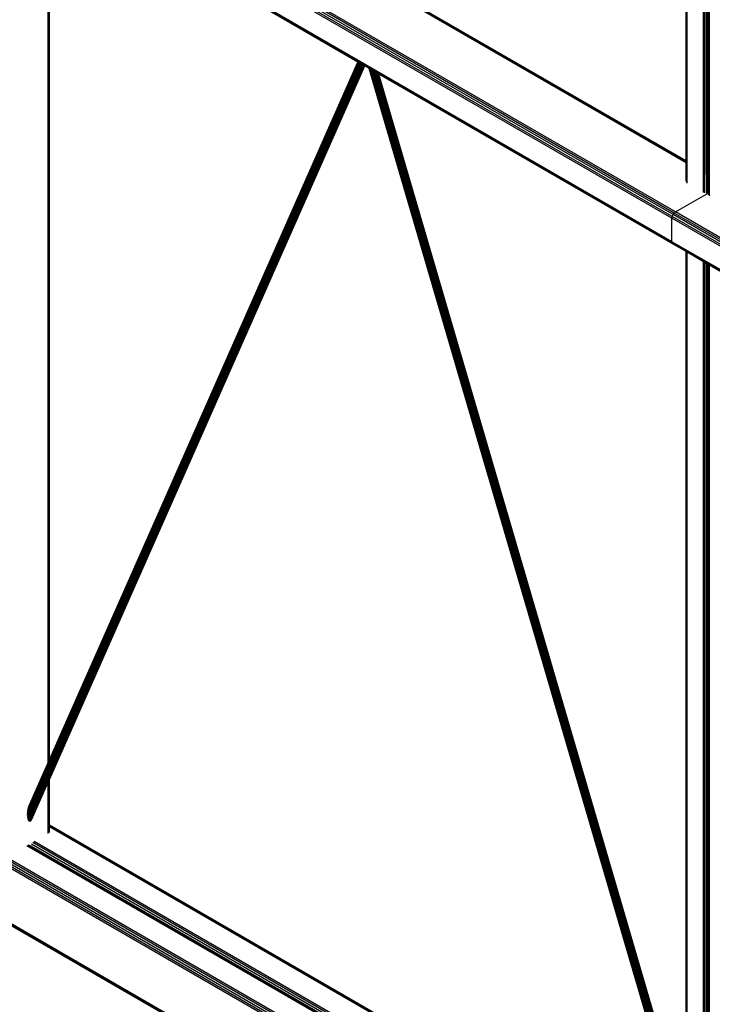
# Model space of a CAD drawing. Header units: millimetres. Extents: x 10 to 1250, y -62 to 528.
# Tile 533 of 656: x 601.15 to 602.22, y 506.07 to 507.58. Entities that reach past the tile are written whole.
import ezdxf

# ---------------------------------------------------------------- set-up
doc = ezdxf.new("R2010")
doc.units = ezdxf.units.MM
doc.header["$LTSCALE"] = 0.05

msp = doc.modelspace()

# ---------------------------------------------------------------- linework, layer by layer
at = {"color": 8}
for p, q in [((602.2081, 507.3462), (602.2081, 508.6972)), ((602.2094, 507.3455), (602.2094, 508.7)), ((602.2104, 507.3449), (602.2104, 508.7023)), ((602.2106, 507.3448), (602.2106, 508.7027)), ((602.2108, 507.3446), (602.2108, 508.7032)), ((602.2113, 507.3444), (602.2113, 508.7043)), ((602.2127, 507.3436), (602.2127, 508.7074)), ((602.2036, 507.3488), (602.2036, 508.687)), ((602.2057, 507.3476), (602.2057, 508.6917)), ((602.1769, 507.3642), (602.1769, 508.6265)), ((602.1773, 507.364), (602.1773, 508.6275)), ((602.1787, 507.3632), (602.1787, 508.6307)), ((605.3218, 503.8693), (597.9557, 508.1221)), ((605.3218, 503.8729), (597.9576, 508.1246)), ((605.3218, 503.8759), (597.9597, 508.1264)), ((605.3218, 503.8627), (597.9541, 508.1165)), ((605.3218, 503.8657), (597.9545, 508.1193)), ((605.3218, 503.7779), (597.9541, 508.0317)), ((605.3218, 503.7759), (597.9545, 508.0294)), ((602.1769, 507.3615), (601.1634, 507.9466)), ((602.1551, 507.2761), (601.0503, 507.9139)), ((602.1555, 507.2788), (601.0508, 507.9167)), ((602.1568, 507.2817), (601.052, 507.9195)), ((602.1586, 507.2842), (601.0538, 507.922)), ((602.1608, 507.2859), (601.056, 507.9238)), ((602.1551, 507.2402), (601.0503, 507.8781)), ((602.1555, 507.238), (601.0508, 507.8758)), ((601.1964, 506.4397), (601.1964, 507.791)), ((601.1978, 506.4429), (601.1978, 507.7902)), ((601.1983, 506.4439), (601.1983, 507.7899)), ((601.6726, 507.5161), (601.1983, 507.7899)), ((602.1769, 507.3635), (601.7273, 507.6231)), ((602.1769, 507.3642), (601.7321, 507.621)), ((601.1649, 506.3624), (601.6747, 507.5149)), ((601.1649, 506.3607), (601.6753, 507.5145)), ((601.1649, 506.3591), (601.6759, 507.5142)), ((601.165, 506.364), (601.6742, 507.5151)), ((601.165, 506.3576), (601.6765, 507.5138)), ((601.1652, 506.3657), (601.6738, 507.5154)), ((601.1652, 506.3561), (601.6771, 507.5135)), ((601.1654, 506.3673), (601.6734, 507.5156)), ((601.1654, 506.3548), (601.6778, 507.5131)), ((601.1657, 506.3688), (601.6731, 507.5158)), ((601.1657, 506.3536), (601.6784, 507.5127)), ((601.166, 506.3703), (601.6728, 507.5159)), ((601.166, 506.3525), (601.6791, 507.5123)), ((601.1664, 506.3716), (601.6727, 507.516)), ((601.1664, 506.3516), (601.6797, 507.512)), ((601.1669, 506.3509), (601.6803, 507.5116)), ((601.1673, 506.3504), (601.6809, 507.5113)), ((601.1678, 506.3501), (601.6814, 507.511)), ((601.1683, 506.35), (601.6818, 507.5108)), ((601.1689, 506.3501), (601.6822, 507.5105)), ((601.1694, 506.3504), (601.6825, 507.5103)), ((601.1699, 506.3509), (601.6828, 507.5102)), ((601.1704, 506.3516), (601.6829, 507.5101)), ((601.1983, 506.4439), (601.6726, 507.5161)), ((601.1983, 506.4143), (601.683, 507.5101)), ((601.6727, 507.516), (601.6726, 507.5161)), ((601.6728, 507.5159), (601.6727, 507.516)), ((601.6731, 507.5158), (601.6728, 507.5159)), ((601.6734, 507.5156), (601.6731, 507.5158)), ((601.6738, 507.5154), (601.6734, 507.5156)), ((601.6742, 507.5151), (601.6738, 507.5154)), ((601.6747, 507.5149), (601.6742, 507.5151)), ((601.6753, 507.5145), (601.6747, 507.5149)), ((601.6759, 507.5142), (601.6753, 507.5145)), ((601.6765, 507.5138), (601.6759, 507.5142)), ((601.6771, 507.5135), (601.6765, 507.5138)), ((601.6778, 507.5131), (601.6771, 507.5135)), ((601.6784, 507.5127), (601.6778, 507.5131)), ((601.6791, 507.5123), (601.6784, 507.5127)), ((601.6797, 507.512), (601.6791, 507.5123)), ((601.6803, 507.5116), (601.6797, 507.512)), ((601.6809, 507.5113), (601.6803, 507.5116)), ((601.6814, 507.511), (601.6809, 507.5113)), ((601.6818, 507.5108), (601.6814, 507.511)), ((601.6822, 507.5105), (601.6818, 507.5108)), ((601.6825, 507.5103), (601.6822, 507.5105)), ((601.6828, 507.5102), (601.6825, 507.5103)), ((601.6829, 507.5101), (601.6828, 507.5102)), ((601.683, 507.5101), (601.6829, 507.5101)), ((601.6898, 507.5061), (601.683, 507.5101)), ((602.1769, 505.8428), (601.6898, 507.5061)), ((601.6899, 507.5061), (601.6898, 507.5061)), ((602.1769, 505.8431), (601.6899, 507.5061)), ((601.6901, 507.506), (601.6899, 507.5061)), ((602.1769, 505.8436), (601.6901, 507.506)), ((601.6904, 507.5058), (601.6901, 507.506)), ((602.1769, 505.8445), (601.6904, 507.5058)), ((601.6909, 507.5055), (601.6904, 507.5058)), ((602.1769, 505.8457), (601.6909, 507.5055)), ((601.6914, 507.5052), (601.6909, 507.5055)), ((601.6914, 507.5052), (602.1769, 505.8472)), ((601.692, 507.5049), (601.6914, 507.5052)), ((602.1769, 505.849), (601.692, 507.5049)), ((601.6927, 507.5045), (601.692, 507.5049)), ((602.1769, 505.851), (601.6927, 507.5045)), ((601.6935, 507.504), (601.6927, 507.5045)), ((602.1769, 505.8532), (601.6935, 507.504)), ((601.6943, 507.5035), (601.6935, 507.504)), ((602.1769, 505.8556), (601.6943, 507.5035)), ((601.6952, 507.503), (601.6943, 507.5035)), ((602.1769, 505.8581), (601.6952, 507.503)), ((601.6961, 507.5025), (601.6952, 507.503)), ((602.1769, 505.8607), (601.6961, 507.5025)), ((601.6971, 507.5019), (601.6961, 507.5025)), ((602.1769, 505.8634), (601.6971, 507.5019)), ((601.698, 507.5014), (601.6971, 507.5019)), ((602.1769, 505.8661), (601.698, 507.5014)), ((601.699, 507.5009), (601.698, 507.5014)), ((602.1769, 505.8687), (601.699, 507.5009)), ((601.6999, 507.5003), (601.699, 507.5009)), ((602.1769, 505.8713), (601.6999, 507.5003)), ((601.7007, 507.4998), (601.6999, 507.5003)), ((602.1769, 505.8738), (601.7007, 507.4998)), ((601.7016, 507.4994), (601.7007, 507.4998)), ((602.1769, 505.8761), (601.7016, 507.4994)), ((601.7023, 507.4989), (601.7016, 507.4994)), ((602.1769, 505.8782), (601.7023, 507.4989)), ((601.703, 507.4985), (601.7023, 507.4989)), ((602.1769, 505.8801), (601.703, 507.4985)), ((601.7036, 507.4982), (601.703, 507.4985)), ((602.1769, 505.8818), (601.7036, 507.4982)), ((601.704, 507.4979), (601.7036, 507.4982)), ((602.1769, 505.8831), (601.704, 507.4979)), ((601.7044, 507.4977), (601.704, 507.4979)), ((602.1769, 505.8842), (601.7044, 507.4977)), ((601.7047, 507.4975), (601.7044, 507.4977)), ((602.1769, 505.885), (601.7047, 507.4975)), ((601.7048, 507.4975), (601.7047, 507.4975)), ((602.1769, 505.8855), (601.7048, 507.4975)), ((601.7049, 507.4974), (601.7048, 507.4975)), ((602.1769, 505.8855), (601.7049, 507.4974)), ((602.1568, 507.2365), (601.7049, 507.4974)), ((602.1769, 507.3635), (602.1769, 507.3642)), ((602.1773, 507.364), (602.1769, 507.3642)), ((602.1769, 507.3615), (602.1769, 507.3635)), ((602.1773, 507.3632), (602.1769, 507.3635)), ((602.1769, 507.3329), (602.1769, 507.3615)), ((602.1773, 507.3612), (602.1769, 507.3615)), ((602.1773, 507.3632), (602.1773, 507.364)), ((602.1787, 507.3632), (602.1773, 507.364)), ((602.1773, 507.3612), (602.1773, 507.3632)), ((602.1787, 507.3624), (602.1773, 507.3632)), ((602.1787, 507.3604), (602.1773, 507.3612)), ((602.1773, 507.3612), (602.1773, 507.3314)), ((602.1787, 507.3624), (602.1787, 507.3632)), ((602.1787, 507.3604), (602.1787, 507.3624)), ((602.1787, 507.3303), (602.1787, 507.3604)), ((602.2057, 507.3476), (602.2036, 507.3488)), ((602.2036, 507.3481), (602.2036, 507.3488)), ((602.2057, 507.3469), (602.2036, 507.3481)), ((602.2036, 507.346), (602.2036, 507.3481)), ((602.2057, 507.3449), (602.2036, 507.346)), ((602.2036, 507.3159), (602.2036, 507.346)), ((602.2057, 507.3469), (602.2057, 507.3476)), ((602.2057, 507.3449), (602.2057, 507.3469)), ((602.2057, 507.3151), (602.2057, 507.3449)), ((602.2094, 507.3455), (602.2081, 507.3462)), ((602.2081, 507.3455), (602.2081, 507.3462)), ((602.2094, 507.3447), (602.2081, 507.3455)), ((602.2081, 507.3434), (602.2081, 507.3455)), ((602.2094, 507.3427), (602.2081, 507.3434)), ((602.2081, 507.3434), (602.2081, 507.3148)), ((602.2104, 507.3449), (602.2094, 507.3455)), ((602.2094, 507.3447), (602.2094, 507.3455)), ((602.2104, 507.3441), (602.2094, 507.3447)), ((602.2094, 507.3427), (602.2094, 507.3447)), ((602.2094, 507.3168), (602.2094, 507.3427)), ((602.2104, 507.3421), (602.2094, 507.3427)), ((602.2106, 507.3448), (602.2104, 507.3449)), ((602.2104, 507.3441), (602.2104, 507.3449)), ((602.2104, 507.3421), (602.2104, 507.3441)), ((602.2106, 507.344), (602.2104, 507.3441)), ((602.2104, 507.3172), (602.2104, 507.3421)), ((602.2106, 507.342), (602.2104, 507.3421)), ((602.2106, 507.344), (602.2106, 507.3448)), ((602.2108, 507.3446), (602.2106, 507.3448)), ((602.2106, 507.342), (602.2106, 507.344)), ((602.2108, 507.3439), (602.2106, 507.344)), ((602.2106, 507.3151), (602.2106, 507.342)), ((602.2108, 507.3419), (602.2106, 507.342)), ((602.2113, 507.3444), (602.2108, 507.3446)), ((602.2108, 507.3439), (602.2108, 507.3446)), ((602.2108, 507.3419), (602.2108, 507.3439)), ((602.2113, 507.3436), (602.2108, 507.3439)), ((602.2108, 507.3148), (602.2108, 507.3419)), ((602.2113, 507.3416), (602.2108, 507.3419)), ((602.2127, 507.3436), (602.2113, 507.3444)), ((602.2113, 507.3436), (602.2113, 507.3444)), ((602.2127, 507.3428), (602.2113, 507.3436)), ((602.2113, 507.3416), (602.2113, 507.3436)), ((602.2113, 507.3151), (602.2113, 507.3416)), ((602.2127, 507.3408), (602.2113, 507.3416)), ((602.2127, 507.3428), (602.2127, 507.3436)), ((602.2127, 507.3408), (602.2127, 507.3428)), ((602.2127, 507.3159), (602.2127, 507.3408)), ((602.1608, 507.2859), (602.2108, 507.3148)), ((602.2108, 507.3148), (602.2113, 507.3151)), ((602.2108, 507.3133), (602.2108, 507.3148)), ((602.2113, 507.3151), (602.2127, 507.3159)), ((602.2113, 507.3151), (602.2113, 507.3119)), ((602.2127, 507.3107), (602.2127, 507.3159)), ((602.1551, 507.2761), (602.1555, 507.2788)), ((602.1551, 507.2402), (602.1551, 507.2761)), ((603.2607, 506.6377), (602.1551, 507.2761)), ((602.1555, 507.2788), (602.1568, 507.2817)), ((603.2612, 506.6405), (602.1555, 507.2788)), ((602.1568, 507.2817), (602.1586, 507.2842)), ((603.2624, 506.6433), (602.1568, 507.2817)), ((602.1586, 507.2842), (602.1608, 507.2859)), ((603.2643, 506.6458), (602.1586, 507.2842)), ((603.2664, 506.6476), (602.1608, 507.2859)), ((602.1555, 507.238), (602.1551, 507.2402)), ((603.2607, 506.6019), (602.1551, 507.2402)), ((602.1568, 507.2365), (602.1555, 507.238)), ((603.2612, 506.5996), (602.1555, 507.238)), ((602.1769, 507.2249), (602.1568, 507.2365)), ((602.1773, 507.2247), (602.1769, 507.2249)), ((602.1769, 505.8855), (602.1769, 507.2249)), ((602.1787, 507.2239), (602.1773, 507.2247)), ((602.1773, 505.8839), (602.1773, 507.2247)), ((602.2036, 507.2095), (602.1787, 507.2239)), ((602.1787, 505.8791), (602.1787, 507.2239)), ((602.2057, 507.2083), (602.2036, 507.2095)), ((602.2036, 505.794), (602.2036, 507.2095)), ((602.2081, 507.2069), (602.2057, 507.2083)), ((602.2057, 505.787), (602.2057, 507.2083)), ((602.2094, 507.2062), (602.2081, 507.2069)), ((602.2081, 505.7786), (602.2081, 507.2069)), ((602.2104, 507.2056), (602.2094, 507.2062)), ((602.2094, 505.7745), (602.2094, 507.2062)), ((602.2106, 507.2055), (602.2104, 507.2056)), ((602.2104, 505.7709), (602.2104, 507.2056)), ((602.2108, 507.2053), (602.2106, 507.2055)), ((602.2106, 505.7703), (602.2106, 507.2055)), ((602.2113, 507.2051), (602.2108, 507.2053)), ((602.2108, 505.7696), (602.2108, 507.2053)), ((602.2127, 507.2043), (602.2113, 507.2051)), ((602.2113, 505.768), (602.2113, 507.2051)), ((602.2376, 507.1899), (602.2127, 507.2043)), ((602.2127, 505.7632), (602.2127, 507.2043)), ((601.1978, 506.4429), (601.1983, 506.4439)), ((605.3218, 503.7752), (600.7192, 506.4325)), ((601.1964, 506.4397), (601.1669, 506.3728)), ((601.1964, 506.4397), (601.1978, 506.4429)), ((601.1964, 506.4101), (601.1978, 506.4133)), ((601.1978, 506.4133), (601.1983, 506.4143)), ((601.1978, 506.3444), (601.1978, 506.4133)), ((601.1983, 506.3442), (601.1983, 506.4143)), ((601.1709, 506.3525), (601.1964, 506.4101)), ((601.1964, 506.3316), (601.1964, 506.4101)), ((601.1983, 506.3442), (601.1978, 506.3444)), ((601.1978, 506.3437), (601.1978, 506.3444)), ((601.1983, 506.3434), (601.1978, 506.3437)), ((601.1978, 506.3417), (601.1978, 506.3437)), ((601.1983, 506.3414), (601.1978, 506.3417)), ((601.1978, 506.3417), (601.1978, 506.3328)), ((602.1769, 505.7792), (601.1983, 506.3442)), ((601.1983, 506.3434), (601.1983, 506.3442)), ((602.1769, 505.7785), (601.1983, 506.3434)), ((601.1983, 506.3414), (601.1983, 506.3434)), ((601.1983, 506.3342), (601.1983, 506.3414)), ((602.1769, 505.7765), (601.1983, 506.3414)), ((602.1769, 505.7275), (601.1634, 506.3126)), ((602.1769, 505.7295), (601.1656, 506.3133)), ((601.1695, 506.3118), (601.1675, 506.313)), ((602.1769, 505.7302), (601.1695, 506.3118)), ((602.1769, 505.7305), (601.1696, 506.312)), ((602.1769, 505.734), (601.1708, 506.3149)), ((602.1769, 505.7376), (601.1726, 506.3174)), ((602.1769, 505.7406), (601.1748, 506.3191))]:
    msp.add_line(p, q, dxfattribs=at)

doc.saveas('drawing.dxf')
